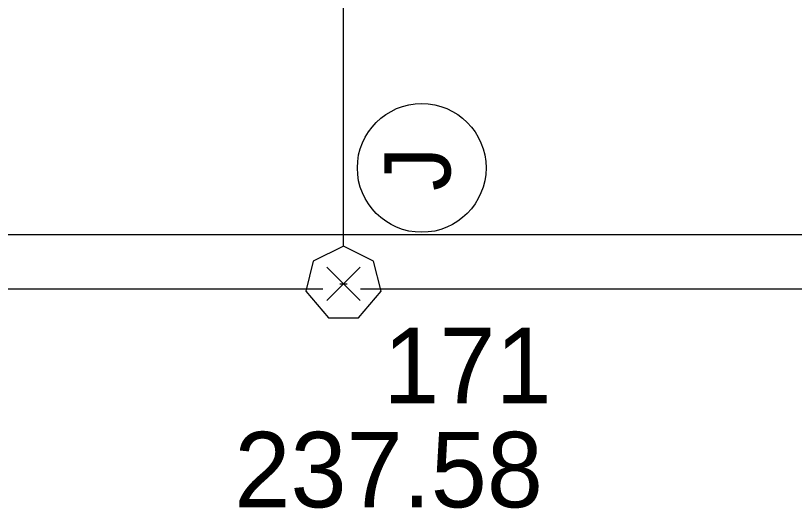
# Model space of a CAD drawing. Extents: x -264222 to -263592, y -1242345 to -1242048.
# Drawn here: x -263860.91 to -263850.59, y -1242253.77 to -1242247.24 of the extents above; entities that cross this region are included whole.
import ezdxf

# ---------------------------------------------------------------- set-up
doc = ezdxf.new("R2010")
doc.units = 0
for name, color, linetype in [('BOD_CISLO', 7, 'Continuous'), ('BOD_SYMBOL', 7, 'Continuous'), ('BOD_VYSKA', 7, 'Continuous'), ('HESCON_OSI_STAVBY_KFA', 7, 'Continuous'), ('KFA_2D_SITUACIA_DSP', 7, 'Continuous'), ('KFA_SO_62-1_VO_LAMPY_MERANE', 7, 'Continuous'), ('KFA_SO_62-1_VO_TRASA_KABLOV_PROJEKT', 7, 'Continuous')]:
    doc.layers.add(name, color=color, linetype=linetype)

msp = doc.modelspace()

# ---------------------------------------------------------------- linework, layer by layer
at = {"layer": 'BOD_SYMBOL'}
for p, q in [((-263856.786, -1242251.014), (-263856.344, -1242250.572)), ((-263856.344, -1242251.014), (-263856.786, -1242250.572))]:
    msp.add_line(p, q, dxfattribs=at)
at = {"layer": 'HESCON_OSI_STAVBY_KFA'}
msp.add_circle((-263855.528, -1242249.258), 0.853, dxfattribs=at)
at = {"layer": 'KFA_2D_SITUACIA_DSP'}
msp.add_line((-263924.143, -1242250.14), (-263788.143, -1242250.14), dxfattribs=at)
at = {"layer": 'KFA_SO_62-1_VO_LAMPY_MERANE'}
for p, q in [((-263856.615, -1242250.793), (-263856.515, -1242250.793)), ((-263856.565, -1242250.793), (-263856.565, -1242250.793))]:
    msp.add_line(p, q, dxfattribs=at)
msp.add_lwpolyline([(-263856.565, -1242250.293), (-263856.965, -1242250.493), (-263857.065, -1242250.893), (-263856.765, -1242251.243), (-263856.365, -1242251.243), (-263856.065, -1242250.893), (-263856.165, -1242250.493), (-263856.565, -1242250.293), (-263856.565, -1242246.293), (-263852.665, -1242245.393)], dxfattribs=at)
at = {"layer": 'KFA_SO_62-1_VO_TRASA_KABLOV_PROJEKT'}
for p, q in [((-263856.838, -1242250.863), (-263875.838, -1242250.863)), ((-263837.338, -1242250.863), (-263856.338, -1242250.863))]:
    msp.add_line(p, q, dxfattribs=at)

# ---------------------------------------------------------------- texts
at = {"layer": 'BOD_CISLO'}
msp.add_text('171', height=1, dxfattribs=at).set_placement((-263856.037, -1242252.376))
at = {"layer": 'BOD_VYSKA'}
msp.add_text('237.58', height=1, dxfattribs=at).set_placement((-263858.011, -1242253.756))
at = {"layer": 'HESCON_OSI_STAVBY_KFA'}
msp.add_text('J', height=0.875, rotation=90, dxfattribs=at).set_placement((-263855.147, -1242249.564))

doc.saveas('drawing.dxf')
